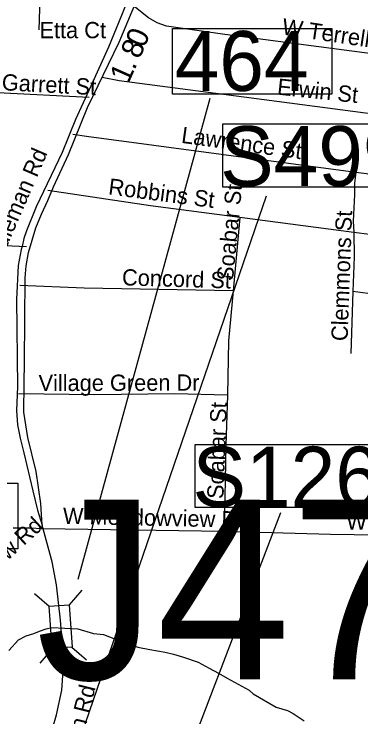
# Model space of a CAD drawing. Extents: x 1662474 to 1856135, y 779280 to 917889.
# Drawn here: x 1763175 to 1765198, y 833119 to 837226 of the extents above; entities that cross this region are included whole.
import ezdxf

# ---------------------------------------------------------------- set-up
doc = ezdxf.new("R2010")
doc.units = 0
for name, color, linetype in [('Exist Hydrographic Creek Single Shore', 7, 'Continuous'), ('Exist Road Non-System Structure Non-Sys Other Number Label', 7, 'Continuous'), ('Exist Road Non-System Type 51', 7, 'Continuous'), ('Exist Road Non-System Type 51 Label', 7, 'Continuous'), ('Exist Road Primary Interstate Structure Ovrhead Sign CELL', 7, 'Continuous'), ('Exist Road Secondary Mileage Tenths English Label', 7, 'Continuous'), ('Exist Road Secondary Structure Standard Bridge CELL', 7, 'Continuous'), ('Exist Road Secondary Structure Standard Bridge Number Label', 7, 'Continuous'), ('Exist Road Secondary Type 51 Divided Attributed', 7, 'Continuous'), ('Exist Road Secondary Type 51 Label', 7, 'Continuous'), ('Exist Road Secondary Type 51 Undivided 4 Lane Attributed', 7, 'Continuous')]:
    doc.layers.add(name, color=color, linetype=linetype)

msp = doc.modelspace()

# ---------------------------------------------------------------- linework, layer by layer
at = {"layer": 'Exist Hydrographic Creek Single Shore'}
msp.add_lwpolyline([(1763143.4, 833508), (1763200.6, 833570.2), (1763245.2, 833593.3), (1763290.9, 833607.4), (1763323.1, 833620.1), (1763362.2, 833634.8), (1763395.4, 833641.3), (1763547, 833634.8), (1763638.4, 833606.9), (1763696.4, 833601.2), (1763767.5, 833574.1), (1763811.1, 833558.1), (1763849.1, 833542.4), (1763897.1, 833526.4), (1763966, 833513), (1764056.5, 833498.2), (1764105.4, 833485.9), (1764163.6, 833467.6), (1764248.6, 833439.2), (1764312.6, 833403.5), (1764367, 833375.4), (1764418.4, 833346.3), (1764547.2, 833275.7), (1764570.6, 833253.7), (1764704.8, 833176.2), (1764770.6, 833156.6), (1764803, 833138.9), (1764868, 833097.2)], dxfattribs=at)
at = {"layer": 'Exist Road Non-System Type 51'}
for p, q in [((1763320.9, 837133.4), (1763327.6, 837321.2)), ((1763612.9, 836737.9), (1762935, 836774.1)), ((1764492.1, 836037.6), (1764452.5, 835609.2)), ((1765156.1, 835949.2), (1764492.1, 836037.6)), ((1765150.4, 835604.8), (1765139.6, 835243.4)), ((1765977.6, 835492.4), (1765150.4, 835604.8)), ((1764400.9, 834202.2), (1763340.8, 834217.9))]:
    msp.add_line(p, q, dxfattribs=at)
for points in [[(1765999.2, 836899.8), (1765648.6, 836942.6), (1764404.2, 837106.6), (1764063.6, 837155.9), (1764009.8, 837175.1), (1763959.1, 837204.5), (1763873.6, 837271.7)], [(1765993.4, 836545.4), (1764634.6, 836725.2), (1763787.1, 836836.5), (1763689, 836854.9)], [(1765167.8, 836300.9), (1763598.2, 836509.8), (1763518.4, 836522.1)], [(1765167.8, 836300.9), (1765160.4, 836237.6), (1765160.4, 836172.2), (1765153.9, 836015), (1765156.1, 835949.2)], [(1765984.8, 836193.2), (1765933.6, 836200.6), (1765629.9, 836241.2), (1765167.8, 836300.9)], [(1764492.1, 836037.6), (1763971.4, 836104.8), (1763370.9, 836194.8)], [(1765156.1, 835949.2), (1765158.4, 835807.2), (1765150.4, 835604.8)], [(1765981.1, 835846.8), (1765704.8, 835880.1), (1765156.1, 835949.2)], [(1763247.6, 835866.8), (1762701.4, 835890.6), (1762550.5, 835897.2), (1762458.6, 835879.1), (1762396.6, 835848.9), (1762302.1, 835793.5)], [(1764452.5, 835609.2), (1763583.5, 835625), (1763209.2, 835640.8)], [(1764452.5, 835609.2), (1764426.6, 835316.1), (1764420, 835000.1)], [(1764420, 835000.1), (1764109.8, 835007.9), (1763643.9, 835001.7), (1763200.4, 835006.9)], [(1764420, 835000.1), (1764411.1, 834705.9), (1764400.9, 834202.2)], [(1763340.8, 834217.9), (1763268.9, 834222.1), (1763168.9, 834221.4)], [(1765985.6, 834171.8), (1765021.2, 834184.1), (1764400.9, 834202.2)]]:
    msp.add_lwpolyline(points, dxfattribs=at)
at = {"layer": 'Exist Road Primary Interstate Structure Ovrhead Sign CELL'}
for p, q in [((1763262.3, 832125.4), (1764647.5, 836163.4)), ((1764045.3, 832519.6), (1764730.3, 834313.2))]:
    msp.add_line(p, q, dxfattribs=at)
for points in [[(1764393.1, 836583.8), (1765690.9, 836583.8), (1765690.9, 836215.2), (1764393.1, 836215.2)], [(1764232, 834710.8), (1765529.8, 834710.8), (1765529.8, 834342.1), (1764232, 834342.1)]]:
    msp.add_lwpolyline(points, close=True, dxfattribs=at)
at = {"layer": 'Exist Road Secondary Structure Standard Bridge CELL'}
for p, q in [((1763569.8, 833859.1), (1763495.6, 833773.6)), ((1763294.7, 833839.7), (1763380.1, 833765.5)), ((1763512.5, 833526.3), (1763597.9, 833452.1)), ((1763399.6, 833518.4), (1763325.3, 833432.9))]:
    msp.add_line(p, q, dxfattribs=at)
msp.add_lwpolyline([(1763495.6, 833773.6), (1763513, 833526.4), (1763397.5, 833518.2), (1763380.1, 833765.5)], close=True, dxfattribs=at)
at = {"layer": 'Exist Road Secondary Structure Standard Bridge Number Label'}
msp.add_line((1763549.3, 833923.5), (1764319.3, 836734.1), dxfattribs=at)
for points in [[(1764099.3, 837141.4), (1765028.3, 837141.4), (1765028.3, 836757.3), (1764099.3, 836757.3)], [(1762267.3, 834485.9), (1763196.3, 834485.9), (1763196.3, 834101.8), (1762267.3, 834101.8)]]:
    msp.add_lwpolyline(points, close=True, dxfattribs=at)
at = {"layer": 'Exist Road Secondary Type 51 Divided Attributed'}
for points in [[(1763338, 834240), (1763330.5, 834366.2), (1763304.2, 834553.7), (1763255.1, 834751.6), (1763231.2, 834900.3), (1763233.2, 835068.2), (1763235.1, 835194.1), (1763240.1, 835685.3), (1763245.2, 835755.3), (1763258.6, 835832.3), (1763302.6, 835977), (1763334.4, 836057.2), (1763371.8, 836137.4), (1763404.9, 836216), (1763492.7, 836406), (1763603.4, 836679.7), (1763787.8, 837061.9), (1763889.6, 837304.2), (1763904.3, 837388.5), (1763984.6, 837755.9), (1764161.4, 838431.6), (1764193.5, 838570.8), (1764209.6, 838672.5), (1764210.8, 838705)], [(1763829.3, 837285.1), (1763801.9, 837218.1), (1763725.8, 837032.4), (1763622.2, 836804.1), (1763533.9, 836609.3), (1763454.7, 836417.5), (1763303.8, 836099.2), (1763247.1, 835959.2), (1763232.5, 835914), (1763221.3, 835868.7), (1763216.6, 835849.7), (1763198.1, 835756.6), (1763189.3, 835557.6), (1763194.7, 835048.4), (1763189.3, 834909), (1763194.6, 834826.8), (1763210, 834747.4), (1763231.6, 834661.7), (1763284.7, 834440.6), (1763311.4, 834328), (1763338, 834240)]]:
    msp.add_lwpolyline(points, dxfattribs=at)
at = {"layer": 'Exist Road Secondary Type 51 Undivided 4 Lane Attributed'}
for points in [[(1763449.3, 833634.1), (1763445.9, 833684.6), (1763422.9, 833890.4), (1763396.8, 834025.5), (1763338, 834240)], [(1763320.9, 832773.4), (1763365.4, 832936.2), (1763379.9, 832983), (1763421.4, 833131.9), (1763453.6, 833276.2), (1763461.3, 833388.3), (1763458.2, 833480.4), (1763449.3, 833634.1)]]:
    msp.add_lwpolyline(points, dxfattribs=at)

# ---------------------------------------------------------------- texts
at = {"layer": 'Exist Road Non-System Structure Non-Sys Other Number Label'}
msp.add_text('J475', height=1049.86, dxfattribs=at).set_placement((1763303.2, 833338.5))
at = {"layer": 'Exist Road Non-System Type 51 Label'}
msp.add_text('Etta Ct', height=95, dxfattribs=at).set_placement((1763322.8, 837084.9))
for s, rotation, p in [('W Terrell St', 351.4967, (1764733.5, 837107.4)), ('W Terrell St', 351.4967, (1764733.5, 837107.4)), ('Garrett St', 356.9159, (1763101.5, 836781.5)), ('Erwin St', 353.9107, (1764706.6, 836755.9)), ('Erwin St', 353.9107, (1764706.6, 836755.9)), ('Lawrence St', 352.1579, (1764146.8, 836474.1)), ('Lawrence St', 352.1579, (1764146.8, 836474.1)), ('Robbins St', 352.5905, (1763721.3, 836172.7)), ('Soabar St', 84.5206, (1764451.8, 835664)), ('Clemmons St', 87.9558, (1765120.2, 835313.9)), ('Concord St', 358.2804, (1763803.4, 835641.4)), ('Village Green Dr', 0.1686, (1763317.7, 835022.9)), ('Soabar St', 87.9124, (1764395.9, 834391.6)), ('W Meadowview Rd', 358.7273, (1763458.8, 834247.8)), ('W Meadowview Rd', 359.4567, (1765112.6, 834213.3)), ('W Meadowview Rd', 42.3449, (1762547.2, 833493.7))]:
    msp.add_text(s, height=95, rotation=rotation, dxfattribs=at).set_placement(p)
at = {"layer": 'Exist Road Primary Interstate Structure Ovrhead Sign CELL'}
for s, p in [('S499', (1764377, 836221.3)), ('S126', (1764215.9, 834348.2))]:
    msp.add_text(s, height=350, dxfattribs=at).set_placement(p)
at = {"layer": 'Exist Road Secondary Mileage Tenths English Label'}
for s, rotation, p in [('0', 66.6758, (1763934.3, 837023.5)), ('8', 66.6758, (1763906.3, 836958.7)), ('1', 65.8512, (1763841.3, 836815.2)), ('.', 65.8512, (1763877, 836894.9))]:
    msp.add_text(s, height=125, rotation=rotation, dxfattribs=at).set_placement(p)
at = {"layer": 'Exist Road Secondary Structure Standard Bridge Number Label'}
msp.add_text('464', height=350, dxfattribs=at).set_placement((1764111.9, 836777))
at = {"layer": 'Exist Road Secondary Type 51 Label'}
for rotation, p in [(66.5876, (1763035.2, 835637.9)), (75.9718, (1763446.2, 832470.8))]:
    msp.add_text('Randleman Rd', height=95, rotation=rotation, dxfattribs=at).set_placement(p)

doc.saveas('drawing.dxf')
